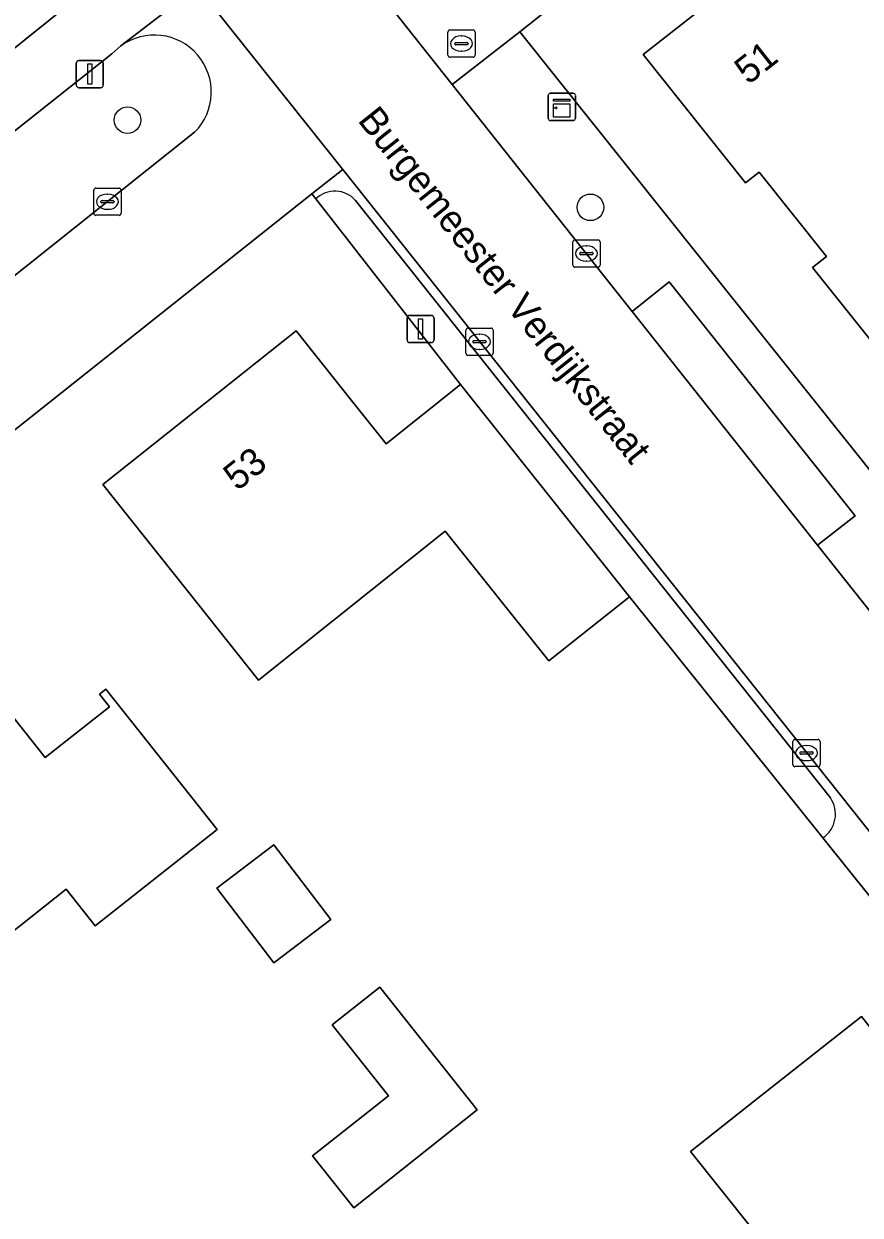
# Model space of a CAD drawing. Extents: x 159499 to 160349, y 382524 to 383273.
# Drawn here: x 159951.12 to 159981.84, y 383068.91 to 383112.66 of the extents above; entities that cross this region are included whole.
import ezdxf

# ---------------------------------------------------------------- set-up
doc = ezdxf.new("R2010")
doc.units = 0
for name, color, linetype in [('IMGEO_Boom', 7, 'Continuous'), ('IMGEO_Brandkraan', 7, 'Continuous'), ('IMGEO_Erf', 7, 'Continuous'), ('IMGEO_Groenvoorziening', 7, 'Continuous'), ('IMGEO_Kast', 7, 'Continuous'), ('IMGEO_Kolk', 7, 'Continuous'), ('IMGEO_Lichtmast', 7, 'Continuous'), ('IMGEO_Muur', 7, 'Continuous'), ('IMGEO_Openbare_ruimte_label', 7, 'Continuous'), ('IMGEO_Pand', 7, 'Continuous'), ('IMGEO_Pand_nummerreeks', 7, 'Continuous'), ('IMGEO_Parkeervlak_open', 7, 'Continuous'), ('IMGEO_Rijbaan_lokaal_open', 7, 'Continuous'), ('IMGEO_Voetpad_open', 7, 'Continuous')]:
    doc.layers.add(name, color=color, linetype=linetype)

msp = doc.modelspace()

# ---------------------------------------------------------------- linework, layer by layer
at = {"layer": 'IMGEO_Boom'}
for centre in [(159954.93, 383109.128), (159971.929, 383105.925)]:
    msp.add_circle(centre, 0.489, dxfattribs=at)
at = {"layer": 'IMGEO_Brandkraan'}
for p, q in [((159966.695, 383111.512), (159966.695, 383112.364)), ((159966.77, 383112.438), (159967.622, 383112.438)), ((159967.696, 383112.364), (159967.696, 383111.512)), ((159966.954, 383111.932), (159966.954, 383111.944)), ((159967.392, 383111.895), (159966.994, 383111.895)), ((159966.997, 383111.981), (159967.395, 383111.981)), ((159967.183, 383112.218), (159967.208, 383112.218)), ((159967.438, 383111.944), (159967.438, 383111.932)), ((159967.622, 383111.438), (159966.77, 383111.438)), ((159967.206, 383111.658), (159967.181, 383111.658))]:
    msp.add_line(p, q, dxfattribs=at)
for points in [[(159966.695, 383111.512), (159966.695, 383112.364)], [(159966.77, 383112.438), (159967.622, 383112.438)], [(159967.696, 383112.364), (159967.696, 383111.512)], [(159967.622, 383111.438), (159966.77, 383111.438)]]:
    msp.add_lwpolyline(points, dxfattribs=at)
for centre, radius, start, end in [((159966.772, 383112.362), 0.0765, 91.552, 178.448), ((159966.772, 383112.362), 0.0765, 91.552, 178.448), ((159967.62, 383112.362), 0.0765, 1.552, 88.448), ((159967.62, 383112.362), 0.0765, 1.552, 88.448), ((159966.994, 383111.941), 0.0403, 85.8775, 175.7526), ((159966.991, 383111.931), 0.0366, 178.938, 274.7102), ((159967.395, 383111.938), 0.043, 264.8664, 352.4533), ((159967.399, 383111.943), 0.0386, 1.7309, 96.639), ((159966.772, 383111.514), 0.0765, 181.552, 268.448), ((159966.772, 383111.514), 0.0765, 181.552, 268.448), ((159967.62, 383111.514), 0.0765, 271.552, 358.448), ((159967.62, 383111.514), 0.0765, 271.552, 358.448)]:
    msp.add_arc(centre, radius, start, end, dxfattribs=at)
for centre, major_axis, ratio, start_param, end_param in [((159967.182, 383111.938), (-0.387, 0.002), 0.722429, 4.712389, 7.853982), ((159967.207, 383111.938), (-0.39, 0.002), 0.717154, 1.570796, 4.712389)]:
    msp.add_ellipse(centre, major_axis=major_axis, ratio=ratio, start_param=start_param, end_param=end_param, dxfattribs=at)
at = {"layer": 'IMGEO_Erf'}
for points in [[(160069.07, 383073.156), (160071.919, 383076.914), (160077.006, 383081.993), (160081.991, 383086.829), (160067.75, 383101.08), (160016.301, 383152.744), (160001.274, 383140.9), (160002.826, 383138.938), (160000, 383136.696), (159969.339, 383112.369), (160000, 383073.962), (160006.879, 383065.344), (160051.214, 383033.728), (160053.92, 383031.798), (160060.452, 383040.944)], [(159980.466, 383082.767), (159973.363, 383091.624), (159970.403, 383089.263), (159966.602, 383094.029), (159959.746, 383088.563), (159957.137, 383091.836), (159954.02, 383095.745), (159961.123, 383101.385), (159963.162, 383098.828), (159964.427, 383097.24), (159967.154, 383099.413), (159965.906, 383101.017), (159961.847, 383106.236), (159961.699, 383106.426), (159884.908, 383045.395), (159855.273, 383021.828), (159846.991, 383015.242), (159863.606, 383000), (159868.935, 382995.116), (159884.721, 382980.647)], [(159947.847, 383090.84), (159951.91, 383085.717), (159954.265, 383087.584), (159953.905, 383088.039), (159954.14, 383088.226), (159957.248, 383084.309), (159958.223, 383083.079), (159953.749, 383079.534), (159952.68, 383080.884), (159947.14, 383076.492)], [(159994.564, 383065.187), (159980.466, 383082.767)]]:
    msp.add_lwpolyline(points, dxfattribs=at)
for points in [[(159990.718, 383109.639), (159985.126, 383105.184), (159985.737, 383104.418), (159986.361, 383104.917), (159987.389, 383103.626), (159986.881, 383103.221), (159982.971, 383100.104), (159980.091, 383103.717), (159980.599, 383104.122), (159978.131, 383107.219), (159977.63, 383106.82), (159973.87, 383111.54), (159978.65, 383115.3), (159980.233, 383113.288), (159983.128, 383112.99), (159986.139, 383115.388), (159989.255, 383111.477)], [(159958.212, 383080.925), (159960.299, 383082.517), (159962.393, 383079.773), (159960.305, 383078.181)], [(159961.73, 383071.083), (159964.516, 383073.295), (159962.45, 383075.897), (159964.2, 383077.287), (159967.775, 383072.784), (159963.239, 383069.182)], [(159981.882, 383076.202), (159991.799, 383063.691), (159985.573, 383058.726), (159984.982, 383059.41), (159982.494, 383057.437), (159979.38, 383061.349), (159978.579, 383062.354), (159979.762, 383063.296), (159976.547, 383067.334), (159977.876, 383068.392), (159975.603, 383071.247), (159977.958, 383073.105)]]:
    msp.add_lwpolyline(points, close=True, dxfattribs=at)
at = {"layer": 'IMGEO_Groenvoorziening'}
msp.add_lwpolyline([(159954.685, 383111.851), (159954.362, 383111.559), (159939.635, 383099.886), (159942.411, 383096.752), (159957.398, 383108.683)], dxfattribs=at)
msp.add_arc((159955.917, 383110.16), 2.092, 315.0688, 126.0832, dxfattribs=at)
at = {"layer": 'IMGEO_Kast'}
for p, q in [((159970.454, 383110.113), (159971.295, 383110.113)), ((159971.295, 383110.113), (159970.454, 383110.113)), ((159970.379, 383109.188), (159970.379, 383110.029)), ((159970.379, 383110.029), (159970.379, 383109.188)), ((159971.379, 383110.038), (159971.379, 383109.197)), ((159971.379, 383109.197), (159971.379, 383110.038)), ((159971.304, 383109.113), (159970.463, 383109.113)), ((159970.463, 383109.113), (159971.304, 383109.113))]:
    msp.add_line(p, q, dxfattribs=at)
for points in [[(159970.574, 383109.903), (159971.174, 383109.903), (159971.174, 383109.818), (159970.574, 383109.818), (159970.574, 383109.903)], [(159970.574, 383109.728), (159971.174, 383109.728), (159971.174, 383109.239), (159970.574, 383109.239), (159970.574, 383109.728)]]:
    msp.add_lwpolyline(points, dxfattribs=at)
msp.add_circle((159970.658, 383109.577), 0.0377, dxfattribs=at)
for centre, start, end in [((159970.457, 383110.035), 92.4484, 184.2845), ((159970.457, 383110.035), 92.4484, 184.2845), ((159971.301, 383110.035), 2.4484, 94.2845), ((159971.301, 383110.035), 2.4484, 94.2845), ((159970.457, 383109.191), 182.4484, 274.2845), ((159970.457, 383109.191), 182.4484, 274.2845), ((159971.301, 383109.191), 272.4484, 4.2845), ((159971.301, 383109.191), 272.4484, 4.2845)]:
    msp.add_arc(centre, 0.0779, start, end, dxfattribs=at)
at = {"layer": 'IMGEO_Kolk'}
for p, q in [((159953.769, 383106.631), (159954.621, 383106.631)), ((159953.694, 383105.705), (159953.694, 383106.557)), ((159953.953, 383106.125), (159953.953, 383106.137)), ((159953.996, 383106.174), (159954.394, 383106.174)), ((159954.182, 383106.411), (159954.207, 383106.411)), ((159954.437, 383106.137), (159954.437, 383106.125)), ((159954.695, 383106.557), (159954.695, 383105.705)), ((159954.391, 383106.088), (159953.993, 383106.088)), ((159954.205, 383105.851), (159954.18, 383105.851)), ((159954.621, 383105.631), (159953.769, 383105.631)), ((159971.284, 383103.801), (159971.284, 383104.653)), ((159971.359, 383104.727), (159972.211, 383104.727)), ((159971.772, 383104.507), (159971.797, 383104.507)), ((159972.285, 383104.653), (159972.285, 383103.801)), ((159971.543, 383104.221), (159971.543, 383104.233)), ((159971.981, 383104.184), (159971.583, 383104.184)), ((159971.586, 383104.27), (159971.984, 383104.27)), ((159971.795, 383103.947), (159971.77, 383103.947)), ((159972.027, 383104.233), (159972.027, 383104.221)), ((159972.211, 383103.727), (159971.359, 383103.727)), ((159967.355, 383100.563), (159967.355, 383101.415)), ((159967.43, 383101.489), (159968.282, 383101.489)), ((159968.356, 383101.415), (159968.356, 383100.563)), ((159967.614, 383100.983), (159967.614, 383100.995)), ((159968.052, 383100.946), (159967.654, 383100.946)), ((159967.657, 383101.032), (159968.055, 383101.032)), ((159967.843, 383101.269), (159967.868, 383101.269)), ((159968.098, 383100.995), (159968.098, 383100.983)), ((159968.282, 383100.489), (159967.43, 383100.489)), ((159967.866, 383100.709), (159967.841, 383100.709)), ((159979.364, 383085.456), (159979.364, 383086.308)), ((159979.439, 383086.382), (159980.291, 383086.382)), ((159979.852, 383086.162), (159979.877, 383086.162)), ((159980.365, 383086.308), (159980.365, 383085.456)), ((159979.623, 383085.876), (159979.623, 383085.888)), ((159980.061, 383085.839), (159979.663, 383085.839)), ((159979.666, 383085.925), (159980.064, 383085.925)), ((159979.875, 383085.602), (159979.85, 383085.602)), ((159980.107, 383085.888), (159980.107, 383085.876)), ((159980.291, 383085.382), (159979.439, 383085.382))]:
    msp.add_line(p, q, dxfattribs=at)
for points in [[(159953.769, 383106.631), (159954.621, 383106.631)], [(159953.694, 383105.705), (159953.694, 383106.557)], [(159954.695, 383106.557), (159954.695, 383105.705)], [(159954.621, 383105.631), (159953.769, 383105.631)], [(159971.284, 383103.801), (159971.284, 383104.653)], [(159971.359, 383104.727), (159972.211, 383104.727)], [(159972.285, 383104.653), (159972.285, 383103.801)], [(159972.211, 383103.727), (159971.359, 383103.727)], [(159967.355, 383100.563), (159967.355, 383101.415)], [(159967.43, 383101.489), (159968.282, 383101.489)], [(159968.356, 383101.415), (159968.356, 383100.563)], [(159968.282, 383100.489), (159967.43, 383100.489)], [(159979.364, 383085.456), (159979.364, 383086.308)], [(159979.439, 383086.382), (159980.291, 383086.382)], [(159980.365, 383086.308), (159980.365, 383085.456)], [(159980.291, 383085.382), (159979.439, 383085.382)]]:
    msp.add_lwpolyline(points, dxfattribs=at)
for centre, radius, start, end in [((159953.771, 383106.555), 0.0765, 91.552, 178.448), ((159953.771, 383106.555), 0.0765, 91.552, 178.448), ((159954.619, 383106.555), 0.0765, 1.552, 88.448), ((159954.619, 383106.555), 0.0765, 1.552, 88.448), ((159953.993, 383106.134), 0.0403, 85.8775, 175.7526), ((159954.398, 383106.136), 0.0386, 1.7309, 96.639), ((159953.771, 383105.707), 0.0765, 181.552, 268.448), ((159953.771, 383105.707), 0.0765, 181.552, 268.448), ((159953.99, 383106.124), 0.0366, 178.938, 274.7102), ((159954.394, 383106.131), 0.043, 264.8664, 352.4533), ((159954.619, 383105.707), 0.0765, 271.552, 358.448), ((159954.619, 383105.707), 0.0765, 271.552, 358.448), ((159971.361, 383104.651), 0.0765, 91.552, 178.448), ((159971.361, 383104.651), 0.0765, 91.552, 178.448), ((159972.209, 383104.651), 0.0765, 1.552, 88.448), ((159972.209, 383104.651), 0.0765, 1.552, 88.448), ((159971.583, 383104.23), 0.0403, 85.8775, 175.7526), ((159971.58, 383104.22), 0.0366, 178.938, 274.7102), ((159971.984, 383104.227), 0.043, 264.8664, 352.4533), ((159971.988, 383104.232), 0.0386, 1.7309, 96.639), ((159971.361, 383103.803), 0.0765, 181.552, 268.448), ((159971.361, 383103.803), 0.0765, 181.552, 268.448), ((159972.209, 383103.803), 0.0765, 271.552, 358.448), ((159972.209, 383103.803), 0.0765, 271.552, 358.448), ((159967.432, 383101.413), 0.0765, 91.552, 178.448), ((159967.432, 383101.413), 0.0765, 91.552, 178.448), ((159968.28, 383101.413), 0.0765, 1.552, 88.448), ((159968.28, 383101.413), 0.0765, 1.552, 88.448), ((159967.654, 383100.992), 0.0403, 85.8775, 175.7526), ((159967.651, 383100.982), 0.0366, 178.938, 274.7102), ((159968.055, 383100.989), 0.043, 264.8664, 352.4533), ((159968.059, 383100.994), 0.0386, 1.7309, 96.639), ((159967.432, 383100.565), 0.0765, 181.552, 268.448), ((159967.432, 383100.565), 0.0765, 181.552, 268.448), ((159968.28, 383100.565), 0.0765, 271.552, 358.448), ((159968.28, 383100.565), 0.0765, 271.552, 358.448), ((159979.441, 383086.306), 0.0765, 91.552, 178.448), ((159979.441, 383086.306), 0.0765, 91.552, 178.448), ((159980.289, 383086.306), 0.0765, 1.552, 88.448), ((159980.289, 383086.306), 0.0765, 1.552, 88.448), ((159979.663, 383085.885), 0.0403, 85.8775, 175.7526), ((159979.66, 383085.875), 0.0366, 178.938, 274.7102), ((159980.064, 383085.882), 0.043, 264.8664, 352.4533), ((159980.068, 383085.887), 0.0386, 1.7309, 96.639), ((159979.441, 383085.458), 0.0765, 181.552, 268.448), ((159979.441, 383085.458), 0.0765, 181.552, 268.448), ((159980.289, 383085.458), 0.0765, 271.552, 358.448), ((159980.289, 383085.458), 0.0765, 271.552, 358.448)]:
    msp.add_arc(centre, radius, start, end, dxfattribs=at)
for centre, major_axis, ratio, start_param, end_param in [((159954.181, 383106.131), (-0.387, 0.002), 0.722429, 4.712389, 7.853982), ((159954.206, 383106.131), (-0.39, 0.002), 0.717154, 1.570796, 4.712389), ((159971.771, 383104.227), (-0.387, 0.002), 0.722429, 4.712389, 7.853982), ((159971.796, 383104.227), (-0.39, 0.002), 0.717154, 1.570796, 4.712389), ((159967.842, 383100.989), (-0.387, 0.002), 0.722429, 4.712389, 7.853982), ((159967.867, 383100.989), (-0.39, 0.002), 0.717154, 1.570796, 4.712389), ((159979.851, 383085.882), (-0.387, 0.002), 0.722429, 4.712389, 7.853982), ((159979.876, 383085.882), (-0.39, 0.002), 0.717154, 1.570796, 4.712389)]:
    msp.add_ellipse(centre, major_axis=major_axis, ratio=ratio, start_param=start_param, end_param=end_param, dxfattribs=at)
at = {"layer": 'IMGEO_Lichtmast'}
for p, q in [((159953.05, 383110.418), (159953.05, 383111.218)), ((159953.05, 383111.218), (159953.05, 383110.418)), ((159953.15, 383111.318), (159953.94, 383111.318)), ((159953.94, 383111.318), (159953.15, 383111.318)), ((159954.04, 383111.218), (159954.04, 383110.418)), ((159954.04, 383110.418), (159954.04, 383111.218)), ((159953.94, 383110.318), (159953.15, 383110.318)), ((159953.15, 383110.318), (159953.94, 383110.318)), ((159965.197, 383101.057), (159965.197, 383101.857)), ((159965.197, 383101.857), (159965.197, 383101.057)), ((159965.297, 383101.957), (159966.087, 383101.957)), ((159966.087, 383101.957), (159965.297, 383101.957)), ((159966.187, 383101.857), (159966.187, 383101.057)), ((159966.187, 383101.057), (159966.187, 383101.857)), ((159966.087, 383100.957), (159965.297, 383100.957)), ((159965.297, 383100.957), (159966.087, 383100.957))]:
    msp.add_line(p, q, dxfattribs=at)
for points in [[(159953.47, 383111.193), (159953.62, 383111.193), (159953.62, 383110.443), (159953.47, 383110.443), (159953.47, 383111.193)], [(159965.617, 383101.832), (159965.767, 383101.832), (159965.767, 383101.082), (159965.617, 383101.082), (159965.617, 383101.832)]]:
    msp.add_lwpolyline(points, dxfattribs=at)
for centre, start, end in [((159953.15, 383111.218), 90, 180), ((159953.15, 383111.218), 90, 180), ((159953.94, 383111.218), 0, 90), ((159953.94, 383111.218), 360, 90), ((159953.15, 383110.418), 180, 270), ((159953.15, 383110.418), 180, 270), ((159953.94, 383110.418), 270, 0), ((159953.94, 383110.418), 270, 0), ((159965.297, 383101.857), 90, 180), ((159965.297, 383101.857), 90, 180), ((159966.087, 383101.857), 0, 90), ((159966.087, 383101.857), 360, 90), ((159965.297, 383101.057), 180, 270), ((159965.297, 383101.057), 180, 270), ((159966.087, 383101.057), 270, 0), ((159966.087, 383101.057), 270, 0)]:
    msp.add_arc(centre, 0.1, start, end, dxfattribs=at)
at = {"layer": 'IMGEO_Muur'}
msp.add_lwpolyline([(159973.363, 383091.624), (159980.466, 383082.767)], dxfattribs=at)
at = {"layer": 'IMGEO_Pand'}
for points in [[(159989.255, 383111.477), (159986.139, 383115.388), (159983.128, 383112.99), (159980.233, 383113.288), (159978.65, 383115.3), (159973.87, 383111.54), (159977.63, 383106.82), (159978.131, 383107.219), (159980.599, 383104.122), (159980.091, 383103.717), (159982.971, 383100.104), (159986.881, 383103.221), (159987.389, 383103.626), (159986.361, 383104.917), (159985.737, 383104.418), (159985.126, 383105.184), (159990.718, 383109.639)], [(159963.162, 383098.828), (159961.123, 383101.385), (159954.02, 383095.745), (159957.137, 383091.836), (159959.746, 383088.563), (159966.602, 383094.029), (159970.403, 383089.263), (159973.363, 383091.624), (159967.154, 383099.413), (159964.427, 383097.24)], [(159960.299, 383082.517), (159958.212, 383080.925), (159960.305, 383078.181), (159962.393, 383079.773)], [(159964.2, 383077.287), (159962.45, 383075.897), (159964.516, 383073.295), (159961.73, 383071.083), (159963.239, 383069.182), (159967.775, 383072.784)], [(159981.882, 383076.202), (159977.958, 383073.105), (159975.603, 383071.247), (159977.876, 383068.392), (159976.547, 383067.334), (159979.762, 383063.296), (159978.579, 383062.354), (159979.38, 383061.349), (159982.494, 383057.437), (159984.982, 383059.41), (159985.573, 383058.726), (159991.799, 383063.691)]]:
    msp.add_lwpolyline(points, close=True, dxfattribs=at)
msp.add_lwpolyline([(159947.14, 383076.492), (159952.68, 383080.884), (159953.749, 383079.534), (159958.223, 383083.079), (159957.248, 383084.309), (159954.14, 383088.226), (159953.905, 383088.039), (159954.265, 383087.584), (159951.91, 383085.717), (159947.847, 383090.84)], dxfattribs=at)
at = {"layer": 'IMGEO_Parkeervlak_open'}
msp.add_lwpolyline([(159973.467, 383102.103), (159980.273, 383093.518), (159981.65, 383094.597), (159974.823, 383103.191)], close=True, dxfattribs=at)
at = {"layer": 'IMGEO_Rijbaan_lokaal_open'}
for points in [[(159965.56, 383120.401), (159961.505, 383117.191), (159966.858, 383110.439), (159969.339, 383112.369), (160000, 383136.696)], [(160000, 383068.637), (159989.829, 383081.465), (159986.263, 383085.963), (159980.273, 383093.518), (159973.467, 383102.103), (159966.858, 383110.439), (159961.505, 383117.191), (159957.5, 383114.019), (159962.836, 383107.311), (159995.46, 383066.299)], [(159961.699, 383106.426), (159962.836, 383107.311), (159957.5, 383114.019), (159954.685, 383111.851)], [(160006.879, 383065.344), (160000, 383073.962), (159969.339, 383112.369), (159966.858, 383110.439), (159973.467, 383102.103), (159974.823, 383103.191), (159981.65, 383094.597), (159980.273, 383093.518), (159986.263, 383085.963), (159987.638, 383087.052), (159991.2, 383082.569), (159989.829, 383081.465), (160000, 383068.637), (160001.834, 383066.323)], [(159957.398, 383108.683), (159942.411, 383096.752), (159936.037, 383091.678), (159934.146, 383090.179), (159909.329, 383070.5), (159908.378, 383069.746), (159884.082, 383050.481), (159882.241, 383048.977), (159857.845, 383029.611)], [(159962.836, 383107.311), (159961.699, 383106.426), (159961.847, 383106.236)], [(159995.46, 383066.299), (159962.836, 383107.311)], [(159853.955, 383023.466), (159855.273, 383021.828), (159884.908, 383045.395), (159961.699, 383106.426)], [(159963.303, 383106.18), (159980.742, 383084.233)], [(159980.466, 383082.767), (159994.564, 383065.187)]]:
    msp.add_lwpolyline(points, dxfattribs=at)
msp.add_lwpolyline([(159959.2, 383127.414), (159951.49, 383121.291), (159950.655, 383120.624), (159944.715, 383115.876), (159925.553, 383100.562), (159923.387, 383098.831), (159920.045, 383096.187), (159910.271, 383088.453), (159907.499, 383086.26), (159900.872, 383081.016), (159905.174, 383075.589), (159911.357, 383080.502), (159950.297, 383111.374), (159954.759, 383114.972), (159962.358, 383121.1), (159963.491, 383122.013)], close=True, dxfattribs=at)
for centre, radius, start, end in [((159955.917, 383110.16), 2.092, 315.0688, 126.0832), ((159962.548, 383105.515), 1.006, 41.4002, 134.1946), ((159979.879, 383083.636), 1.049, 304.011, 34.6647)]:
    msp.add_arc(centre, radius, start, end, dxfattribs=at)
at = {"layer": 'IMGEO_Voetpad_open'}
for points in [[(159905.827, 383073.006), (159906.787, 383073.771), (159931.545, 383093.463), (159934.146, 383090.179), (159936.037, 383091.678), (159933.423, 383094.963), (159939.635, 383099.886), (159954.362, 383111.559), (159954.685, 383111.851), (159957.5, 383114.019), (159955.072, 383114.583), (159954.759, 383114.972), (159950.297, 383111.374)], [(159961.847, 383106.236), (159965.906, 383101.017), (159967.154, 383099.413), (159973.363, 383091.624), (159980.466, 383082.767)], [(159980.742, 383084.233), (159963.303, 383106.18)]]:
    msp.add_lwpolyline(points, dxfattribs=at)
for centre, radius, start, end in [((159962.548, 383105.515), 1.006, 41.4002, 134.1946), ((159979.879, 383083.636), 1.049, 304.011, 34.6647)]:
    msp.add_arc(centre, radius, start, end, dxfattribs=at)

# ---------------------------------------------------------------- texts
at = {"layer": 'IMGEO_Openbare_ruimte_label'}
msp.add_text('Burgemeester Verdijkstraat', height=1, rotation=308.5078, dxfattribs=at).set_placement((159963.355, 383109.113))
at = {"layer": 'IMGEO_Pand_nummerreeks'}
for s, rotation, p in [('51', 38.189, (159977.727, 383110.401)), ('53', 38.4507, (159958.964, 383095.483))]:
    msp.add_text(s, height=1, rotation=rotation, dxfattribs=at).set_placement(p)

doc.saveas('drawing.dxf')
